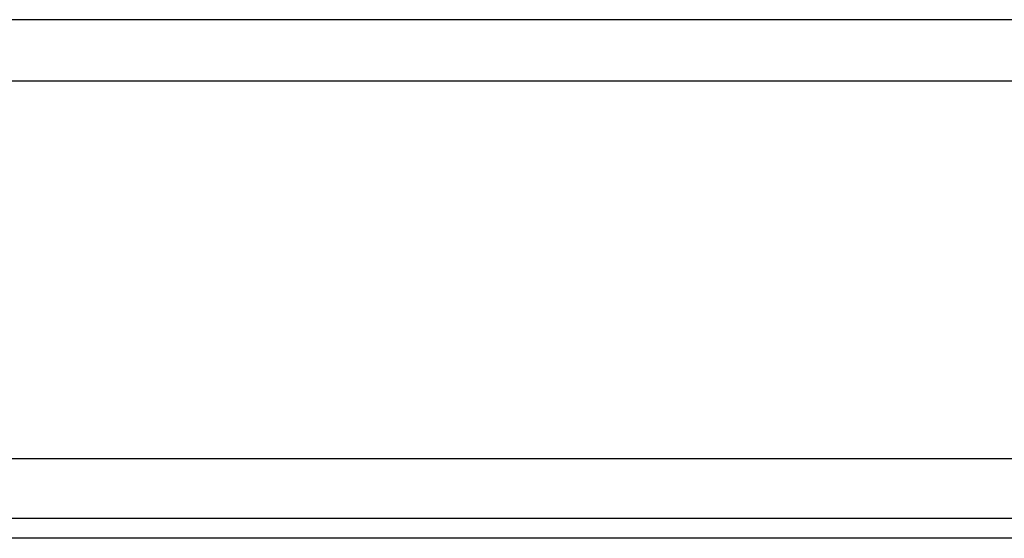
# Model space of a CAD drawing. Header units: millimetres. Extents: x -2774 to 3135, y -1571 to 860.
# Tile 417 of 625: x -717 to -692, y -885 to -872. Entities that reach past the tile are written whole.
import ezdxf
from ezdxf.lldxf.tags import DXFTag

# ---------------------------------------------------------------- set-up
doc = ezdxf.new("R2010")
doc.units = ezdxf.units.MM
doc.layers.get('0').update_dxf_attribs({"linetype": 'CONTINUOUS'})
tags = doc.linetypes.add('DASHED', pattern=[25.72, 12.86, -12.86]).pattern_tags.tags
tags[6:7] = [DXFTag(74, 4), DXFTag(75, 0), DXFTag(340, '0'), DXFTag(46, 0.0), DXFTag(50, 0.0), DXFTag(44, 0.0), DXFTag(45, 0.0)]
tags[4:5] = [DXFTag(74, 4), DXFTag(75, 0), DXFTag(340, '0'), DXFTag(46, 0.0), DXFTag(50, 0.0), DXFTag(44, 0.0), DXFTag(45, 0.0)]

msp = doc.modelspace()

# ---------------------------------------------------------------- linework, layer by layer
at = {"color": 0, "linetype": 'DASHED'}
for p, q in [((-108.445, -873.149), (-748.445, -873.149)), ((-108.445, -884.149), (-748.445, -884.149))]:
    msp.add_line(p, q, dxfattribs=at)
at = {"color": 0, "linetype": 'Continuous'}
for p, q in [((-108.445, -882.649), (-748.445, -882.649)), ((-108.445, -884.649), (-748.445, -884.649))]:
    msp.add_line(p, q, dxfattribs=at)
msp.add_open_spline([(-108.445, -871.599), (-748.445, -871.599)], degree=1, dxfattribs=at)

doc.saveas('drawing.dxf')
